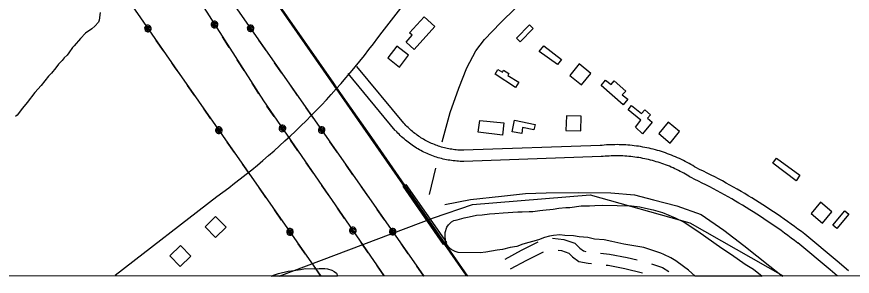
# Model space of a CAD drawing. Extents: x 3263578 to 3301413, y 764927 to 798602.
# Drawn here: x 3270978 to 3273229, y 775829 to 776528 of the extents above; entities that cross this region are included whole.
import ezdxf

# ---------------------------------------------------------------- set-up
doc = ezdxf.new("R2010")
doc.units = 0
for name, color, linetype in [('V-BLDG-OTLN', 7, 'Continuous'), ('V-BRDG-OTLN', 7, 'Continuous'), ('V-GRID-FRAM', 7, 'Continuous'), ('V-RAIL-TRAK', 7, 'Continuous'), ('V-ROAD-CNTR', 7, 'Continuous'), ('V-SITE-VEGE', 7, 'Continuous'), ('V-TOPO-SHOR', 7, 'Continuous'), ('V-UTIL-LINE', 7, 'Continuous')]:
    doc.layers.add(name, color=color, linetype=linetype)

msp = doc.modelspace()

# ---------------------------------------------------------------- linework, layer by layer
at = {"layer": 'V-BLDG-OTLN'}
for points in [[(3272048.9, 776440.5), (3272027.2, 776460), (3272043.7, 776478.3), (3272036.6, 776484.6), (3272075.7, 776528), (3272104.4, 776502.2)], [(3272323.9, 776471), (3272359.5, 776506.2), (3272369.4, 776496.2), (3272333.8, 776461.1)], [(3272397.5, 776450.1), (3272445.4, 776412.9), (3272434.8, 776400), (3272385.7, 776434.9)], [(3272002.2, 776449), (3271977.7, 776417.4), (3272009.3, 776392.9), (3272033.8, 776424.5)], [(3272274.4, 776385.9), (3272286.3, 776378.7), (3272289.5, 776384.4), (3272303.8, 776375.5), (3272301.4, 776370.4), (3272330.3, 776352.1), (3272321.5, 776338.1), (3272267.2, 776373.6)], [(3272467.9, 776370.1), (3272499, 776344.8), (3272524.2, 776375.8), (3272493.2, 776401.1)], [(3272564.2, 776357.5), (3272579, 776345.8), (3272587.5, 776356), (3272618.7, 776328.2), (3272608.9, 776318.1), (3272624.2, 776306.2), (3272611.7, 776291), (3272552.3, 776343.5)], [(3272634.2, 776289.1), (3272660.6, 776268.1), (3272669.8, 776277.2), (3272685.6, 776264.5), (3272677.1, 776254.8), (3272689.8, 776244.2), (3272663.8, 776212.8), (3272644.7, 776230.9), (3272658.8, 776250), (3272625, 776277.6)], [(3272225.2, 776248.6), (3272290.1, 776242.7), (3272286.7, 776209.4), (3272221.5, 776217.6)], [(3272318.6, 776249.4), (3272374.2, 776238), (3272371.2, 776223.7), (3272340.9, 776229.7), (3272338.7, 776213.7), (3272312.9, 776218.8)], [(3272457.6, 776221.8), (3272497.6, 776220.7), (3272498.6, 776260.7), (3272458.6, 776261.8)], [(3272707.2, 776213.6), (3272738.2, 776188.3), (3272763.5, 776219.3), (3272732.5, 776244.6)], [(3273024.6, 776147.4), (3273086.9, 776101.9), (3273077.5, 776086.2), (3273014.8, 776133.8)], [(3273117.4, 775998.2), (3273148.1, 775972.5), (3273173.8, 776003.2), (3273143.1, 776028.9)], [(3273176.6, 775966.9), (3273208.4, 776005.5), (3273219.2, 775996.6), (3273187.4, 775958)], [(3271514, 775990.6), (3271485.5, 775962.6), (3271513.5, 775934.1), (3271542.1, 775962.1)], [(3271419.2, 775912.5), (3271390.7, 775884.4), (3271418.8, 775855.9), (3271447.3, 775883.9)]]:
    msp.add_lwpolyline(points, close=True, dxfattribs=at)
at = {"layer": 'V-BRDG-OTLN'}
msp.add_lwpolyline([(3272135.4, 775920.8), (3272131.4, 775917.8), (3272127.3, 775914.7), (3272018.7, 776072.1), (3272022.5, 776074.5), (3272026, 776076.5)], close=True, dxfattribs=at)
at = {"layer": 'V-GRID-FRAM'}
msp.add_lwpolyline([(3267734.9, 794015.5), (3299171.2, 794017.8), (3299180.4, 775831.7), (3267728.3, 775829.4), (3267734.9, 794015.5)], dxfattribs=at)
at = {"layer": 'V-RAIL-TRAK'}
msp.add_lwpolyline([(3271627.7, 776642), (3271831.9, 776349), (3271839.6, 776337), (3271933.4, 776203.4), (3272022.5, 776074.5), (3272131.4, 775917.8), (3272192.8, 775829.8)], dxfattribs=at)
at = {"layer": 'V-ROAD-CNTR'}
for points in [[(3272188.4, 775832.5), (3271868.1, 776292.7), (3271339.6, 777053.2), (3271160.7, 777323.7), (3270905.4, 777727.5), (3270283.4, 778748.1), (3269657.5, 779774.1), (3268620.7, 781469), (3267728.6, 782934.3)], [(3271962.4, 776487), (3272088, 776649.6), (3272185.9, 776780.8), (3272298.2, 776942.2)], [(3272021.1, 776241.4), (3271894.5, 776394.6)], [(3271998, 776222.3), (3271871.4, 776375.4)], [(3272182.2, 776168.6), (3272178, 776168.7), (3272173.9, 776168.8), (3272169.9, 776169), (3272165.9, 776169.3), (3272161.8, 776169.7), (3272157.8, 776170.2), (3272153.8, 776170.7), (3272149.8, 776171.3), (3272145.8, 776172), (3272141.8, 776172.7), (3272137.9, 776173.5), (3272133.9, 776174.4), (3272130, 776175.4), (3272126.1, 776176.4), (3272122.2, 776177.5), (3272118.3, 776178.7), (3272114.5, 776180), (3272110.6, 776181.3), (3272106.8, 776182.7), (3272103.1, 776184.2), (3272099.3, 776185.7), (3272095.6, 776187.3), (3272091.9, 776189), (3272088.3, 776190.7), (3272084.7, 776192.5), (3272081.1, 776194.4), (3272077.5, 776196.3), (3272074, 776198.3), (3272070.5, 776200.4), (3272067.1, 776202.5), (3272063.7, 776204.7), (3272060.3, 776207), (3272057, 776209.3), (3272053.7, 776211.7), (3272050.5, 776214.1), (3272047.3, 776216.6), (3272044.2, 776219.2), (3272041.1, 776221.8), (3272038.1, 776224.5), (3272035.1, 776227.2), (3272032.2, 776230), (3272029.3, 776232.9), (3272026.4, 776235.7), (3272023.7, 776238.7), (3272020.9, 776241.7), (3272020.8, 776241.9)], [(3272181.6, 776138.6), (3272177.1, 776138.7), (3272172.5, 776138.9), (3272167.9, 776139.1), (3272163.4, 776139.5), (3272158.8, 776139.9), (3272154.2, 776140.4), (3272149.6, 776141), (3272145.1, 776141.7), (3272140.5, 776142.4), (3272136, 776143.3), (3272131.5, 776144.2), (3272127, 776145.2), (3272122.6, 776146.3), (3272118.1, 776147.5), (3272113.7, 776148.8), (3272109.3, 776150.1), (3272104.9, 776151.5), (3272100.6, 776153), (3272096.2, 776154.6), (3272092, 776156.3), (3272087.7, 776158), (3272083.5, 776159.9), (3272079.3, 776161.8), (3272075.1, 776163.7), (3272071, 776165.8), (3272066.9, 776167.9), (3272062.9, 776170.1), (3272058.9, 776172.4), (3272054.9, 776174.8), (3272051, 776177.2), (3272047.2, 776179.7), (3272043.3, 776182.3), (3272039.6, 776184.9), (3272035.9, 776187.6), (3272032.2, 776190.4), (3272028.6, 776193.2), (3272025, 776196.1), (3272021.5, 776199.1), (3272018, 776202.2), (3272014.7, 776205.3), (3272011.3, 776208.4), (3272008, 776211.7), (3272004.8, 776215), (3272001.7, 776218.3), (3271998.6, 776221.7), (3271998.4, 776221.9)], [(3272550.9, 776181.6), (3272181.3, 776168.6)], [(3272808.9, 776121.3), (3272804.1, 776124.3), (3272799.2, 776127.3), (3272794.2, 776130.2), (3272789.1, 776133.1), (3272784, 776135.8), (3272778.9, 776138.5), (3272773.8, 776141.2), (3272768.6, 776143.7), (3272763.3, 776146.2), (3272758.1, 776148.6), (3272752.8, 776150.9), (3272747.4, 776153.2), (3272742.1, 776155.4), (3272736.7, 776157.5), (3272731.3, 776159.5), (3272725.8, 776161.4), (3272720.3, 776163.3), (3272714.8, 776165.1), (3272709.3, 776166.8), (3272703.7, 776168.4), (3272698.2, 776170), (3272692.6, 776171.4), (3272686.9, 776172.8), (3272681.3, 776174.1), (3272675.6, 776175.3), (3272670, 776176.5), (3272664.3, 776177.5), (3272658.6, 776178.5), (3272652.9, 776179.4), (3272647.1, 776180.2), (3272641.4, 776181), (3272635.6, 776181.6), (3272629.9, 776182.2), (3272624.1, 776182.7), (3272618.3, 776183.1), (3272612.5, 776183.4), (3272606.8, 776183.6), (3272601, 776183.8), (3272595.2, 776183.9), (3272589.4, 776183.8), (3272583.6, 776183.7), (3272577.8, 776183.6), (3272572, 776183.3), (3272566.3, 776183), (3272560.5, 776182.5), (3272554.7, 776182), (3272550, 776181.5)], [(3272552, 776151.6), (3272182.4, 776138.6)], [(3272793, 776095.8), (3272788.4, 776098.7), (3272783.8, 776101.5), (3272779.2, 776104.2), (3272774.5, 776106.8), (3272769.8, 776109.4), (3272765.1, 776111.9), (3272760.3, 776114.3), (3272755.5, 776116.7), (3272750.7, 776119), (3272745.8, 776121.2), (3272740.9, 776123.4), (3272736, 776125.5), (3272731, 776127.5), (3272726, 776129.4), (3272721, 776131.3), (3272715.9, 776133.1), (3272710.9, 776134.8), (3272705.8, 776136.5), (3272700.6, 776138), (3272695.5, 776139.6), (3272690.3, 776141), (3272685.2, 776142.3), (3272680, 776143.6), (3272674.7, 776144.8), (3272669.5, 776146), (3272664.3, 776147), (3272659, 776148), (3272653.7, 776148.9), (3272648.4, 776149.7), (3272643.1, 776150.5), (3272637.8, 776151.2), (3272632.5, 776151.8), (3272627.1, 776152.3), (3272621.8, 776152.8), (3272616.5, 776153.1), (3272611.1, 776153.4), (3272605.8, 776153.6), (3272600.4, 776153.8), (3272595, 776153.9), (3272589.7, 776153.8), (3272584.3, 776153.8), (3272579, 776153.6), (3272573.6, 776153.3), (3272568.3, 776153), (3272562.9, 776152.6), (3272557.6, 776152.2), (3272553, 776151.7)], [(3273100.5, 775942.7), (3273091.4, 775949.7), (3273082.2, 775956.6), (3273072.9, 775963.4), (3273063.7, 775970.2), (3273054.3, 775976.9), (3273044.9, 775983.5), (3273035.5, 775990.1), (3273026, 775996.6), (3273016.5, 776003), (3273006.9, 776009.4), (3272997.3, 776015.7), (3272987.7, 776022), (3272978, 776028.1), (3272968.2, 776034.2), (3272958.5, 776040.3), (3272948.6, 776046.2), (3272938.8, 776052.1), (3272928.9, 776058), (3272918.9, 776063.7), (3272908.9, 776069.4), (3272898.9, 776075), (3272888.8, 776080.6), (3272878.7, 776086), (3272868.6, 776091.4), (3272858.4, 776096.8), (3272848.2, 776102), (3272837.9, 776107.2), (3272827.6, 776112.3), (3272817.3, 776117.4), (3272807.5, 776122.1)], [(3273082.3, 775918.9), (3273073.3, 775925.7), (3273064.3, 775932.5), (3273055.2, 775939.2), (3273046.1, 775945.9), (3273036.9, 775952.5), (3273027.7, 775959), (3273018.4, 775965.4), (3273009.1, 775971.8), (3272999.8, 775978.1), (3272990.4, 775984.4), (3272981, 775990.6), (3272971.5, 775996.7), (3272962, 776002.8), (3272952.4, 776008.8), (3272942.8, 776014.7), (3272933.2, 776020.5), (3272923.5, 776026.3), (3272913.7, 776032), (3272904, 776037.7), (3272894.2, 776043.3), (3272884.3, 776048.8), (3272874.4, 776054.2), (3272864.5, 776059.6), (3272854.6, 776064.9), (3272844.6, 776070.1), (3272834.5, 776075.3), (3272824.5, 776080.4), (3272814.4, 776085.4), (3272804.2, 776090.4), (3272794.5, 776095)], [(3271243.1, 775832.4), (3271517.4, 776044.6)], [(3272421.1, 775931.7), (3272451.9, 775928.6), (3272481.6, 775918.2), (3272494.8, 775904.9), (3272504.8, 775897.6), (3272511.1, 775896.3)], [(3273218.7, 775844), (3273188.1, 775870.1), (3273101, 775942.4)], [(3272294, 775875.5), (3272337.9, 775899.6), (3272382.6, 775921.8)], [(3273187.7, 775831), (3273168.8, 775847.2), (3273081.8, 775919.3)], [(3272308.5, 775849.2), (3272351.8, 775873), (3272393.8, 775893.8), (3272397.3, 775894.9)], [(3272436.2, 775900), (3272445.4, 775899.1), (3272465.1, 775892.1), (3272475.2, 775882), (3272492.4, 775869.6), (3272517.3, 775864.4), (3272526.2, 775863.5)], [(3272550.7, 775891.3), (3272575.1, 775889), (3272622.4, 775879.8), (3272649, 775873.5)], [(3272566, 775859.7), (3272570.8, 775859.3), (3272616.1, 775850.5), (3272663.8, 775839.1)], [(3272687.6, 775863.1), (3272717.5, 775853.3), (3272734.8, 775842.5)]]:
    msp.add_lwpolyline(points, dxfattribs=at)
msp.add_arc((3270359.1, 777654.6), 1983.4, 305.733, 323.9359, dxfattribs=at)
at = {"layer": 'V-SITE-VEGE'}
for p, q in [((3271202.7, 776540.1), (3271200.1, 776519.1)), ((3271200.1, 776519.1), (3271198.9, 776513.5)), ((3271180.9, 776496), (3271164, 776484.1)), ((3271188.8, 776502.6), (3271180.9, 776496)), ((3271198.9, 776513.5), (3271188.8, 776502.6)), ((3271164, 776484.1), (3271150.5, 776469.9)), ((3271133.5, 776450.1), (3271129, 776445.8)), ((3271150.5, 776469.9), (3271133.5, 776450.1)), ((3271118.7, 776431.5), (3271114.2, 776424.9)), ((3271129, 776445.8), (3271118.7, 776431.5)), ((3271100.6, 776410.7), (3271090.5, 776400.8)), ((3271106.3, 776417.2), (3271100.6, 776410.7)), ((3271114.2, 776424.9), (3271106.3, 776417.2)), ((3271083.6, 776390.9), (3271072.3, 776376.7)), ((3271090.5, 776400.8), (3271083.6, 776390.9)), ((3271064.4, 776367.9), (3271044, 776342.7)), ((3271072.3, 776376.7), (3271064.4, 776367.9)), ((3271044, 776342.7), (3271027, 776324.1)), ((3271027, 776324.1), (3271006.6, 776297.7)), ((3271006.6, 776297.7), (3270994.1, 776282.4)), ((3270994.1, 776282.4), (3270979.4, 776263.7)), ((3270979.4, 776263.7), (3270974.8, 776259.3)), ((3272266.3, 775998.6), (3272288.5, 776000.5)), ((3272288.5, 776000.5), (3272327.5, 776003.2)), ((3272327.5, 776003.2), (3272339.7, 776003)), ((3272339.7, 776003), (3272358.6, 776003.8)), ((3272358.6, 776003.8), (3272368.6, 776003.6)), ((3272368.6, 776003.6), (3272387.5, 776006.6)), ((3272387.5, 776006.6), (3272395.3, 776007.6)), ((3272395.3, 776007.6), (3272423.1, 776010.5)), ((3272423.1, 776010.5), (3272438.7, 776012.5)), ((3272438.7, 776012.5), (3272457.6, 776014.4)), ((3272457.6, 776014.4), (3272467.6, 776014.3)), ((3272467.6, 776014.3), (3272498.8, 776019.3)), ((3272498.8, 776019.3), (3272521, 776018.9)), ((3272521, 776018.9), (3272535.5, 776019.8)), ((3272535.5, 776019.8), (3272556.6, 776020.6)), ((3272556.6, 776020.6), (3272634.4, 776019.4)), ((3272634.4, 776019.4), (3272656.6, 776016.8)), ((3272656.6, 776016.8), (3272672.1, 776013.2)), ((3272672.1, 776013.2), (3272692, 776008.4)), ((3272692, 776008.4), (3272717.4, 776001.4)), ((3272717.4, 776001.4), (3272751.6, 775986.4)), ((3272149.2, 775976), (3272155.9, 775979.3)), ((3272155.9, 775979.3), (3272164.9, 775981.3)), ((3272164.9, 775981.3), (3272183.8, 775986.6)), ((3272183.8, 775986.6), (3272197.2, 775989.7)), ((3272197.2, 775989.7), (3272216.2, 775993.8)), ((3272216.2, 775993.8), (3272231.8, 775994.7)), ((3272231.8, 775994.7), (3272251.8, 775997.7)), ((3272251.8, 775997.7), (3272266.3, 775998.6)), ((3272751.6, 775986.4), (3272775.9, 775974.9)), ((3272132.1, 775947.4), (3272136.8, 775961.8)), ((3272136.8, 775961.8), (3272141.3, 775968.4)), ((3272141.3, 775968.4), (3272149.2, 775976)), ((3272775.9, 775974.9), (3272812.2, 775950.9)), ((3272132, 775939.6), (3272132.1, 775947.4)), ((3272132.8, 775924.1), (3272132, 775939.6)), ((3272399.7, 775934.2), (3272384, 775927.8)), ((3272413.1, 775937.3), (3272399.7, 775934.2)), ((3272424.2, 775939.4), (3272413.1, 775937.3)), ((3272440.9, 775941.3), (3272424.2, 775939.4)), ((3272454.2, 775938.9), (3272440.9, 775941.3)), ((3272477.5, 775938.5), (3272454.2, 775938.9)), ((3272493, 775936.1), (3272477.5, 775938.5)), ((3272516.3, 775933.5), (3272493, 775936.1)), ((3272534.1, 775929.8), (3272516.3, 775933.5)), ((3272812.2, 775950.9), (3272877, 775905.5)), ((3272137.1, 775915.1), (3272132.8, 775924.1)), ((3272143.6, 775905), (3272137.1, 775915.1)), ((3272324.8, 775909.9), (3272307, 775906.8)), ((3272341.6, 775916.3), (3272324.8, 775909.9)), ((3272384, 775927.8), (3272341.6, 775916.3)), ((3272560.7, 775927.2), (3272534.1, 775929.8)), ((3272580.6, 775923.5), (3272560.7, 775927.2)), ((3272613.8, 775916.3), (3272580.6, 775923.5)), ((3272667, 775906.6), (3272613.8, 775916.3)), ((3272148, 775901.6), (3272143.6, 775905)), ((3272159.1, 775895.9), (3272148, 775901.6)), ((3272166.8, 775893.5), (3272159.1, 775895.9)), ((3272226.8, 775892.6), (3272166.8, 775893.5)), ((3272241.3, 775894.5), (3272226.8, 775892.6)), ((3272272.5, 775899.6), (3272241.3, 775894.5)), ((3272286.9, 775901.6), (3272272.5, 775899.6)), ((3272307, 775906.8), (3272286.9, 775901.6)), ((3272685.8, 775900.7), (3272667, 775906.6)), ((3272713.4, 775891.4), (3272685.8, 775900.7)), ((3272721.2, 775888), (3272713.4, 775891.4)), ((3272739.9, 775878.8), (3272721.2, 775888)), ((3272877, 775905.5), (3272903.4, 775888.4)), ((3272903.4, 775888.4), (3272939.7, 775862.2)), ((3272753.1, 775870.8), (3272739.9, 775878.8)), ((3272774, 775856), (3272753.1, 775870.8)), ((3271683.6, 775836.8), (3271709.3, 775843.1)), ((3271709.3, 775843.1), (3271718.2, 775844.1)), ((3271718.2, 775844.1), (3271742.7, 775848.1)), ((3271742.7, 775848.1), (3271756.1, 775850.1)), ((3271756.1, 775850.1), (3271780.5, 775849.7)), ((3271780.5, 775849.7), (3271792.8, 775850.6)), ((3271792.8, 775850.6), (3271808.3, 775850.4)), ((3271808.3, 775850.4), (3271815, 775849.2)), ((3271815, 775849.2), (3271827.1, 775845.6)), ((3271827.1, 775845.6), (3271833.7, 775842.2)), ((3271833.7, 775842.2), (3271839.2, 775837.7)), ((3272787.2, 775845.8), (3272774, 775856)), ((3272805.2, 775829.8), (3272787.2, 775845.8)), ((3272939.7, 775862.2), (3272962.8, 775848.5)), ((3272962.8, 775848.5), (3272985.8, 775829.8)), ((3271663.4, 775829.7), (3271670.2, 775832.6)), ((3271842.6, 775829.7), (3271663.4, 775829.7)), ((3271670.2, 775832.6), (3271683.6, 775836.8)), ((3271839.2, 775837.7), (3271842.4, 775830.9)), ((3271842.4, 775830.9), (3271842.6, 775829.7)), ((3272985.8, 775829.8), (3272805.2, 775829.8))]:
    msp.add_line(p, q, dxfattribs=at)
at = {"layer": 'V-TOPO-SHOR'}
msp.add_line((3272106.6, 776120.5), (3272089.5, 776049.7), dxfattribs=at)
for points in [[(3272238.4, 776467), (3272281.1, 776512.2), (3272322.5, 776552), (3272369.6, 776594.5), (3272432.5, 776652.1)], [(3272124.4, 776191.7), (3272145.9, 776270.8), (3272169.4, 776335.9), (3272191, 776390.5), (3272214.6, 776436.9), (3272238.4, 776467)], [(3271685.3, 775829.7), (3272100.4, 775986.9), (3272206, 776023), (3272522.7, 776048.6), (3272791.5, 775973.6), (3273041, 775831.3), (3273042.5, 775829.8)], [(3272131.1, 776022.5), (3272200.7, 776036.1), (3272283.5, 776045.1), (3272348.9, 776051.9), (3272404.3, 776054.3), (3272490.1, 776054.7), (3272578.1, 776054.1), (3272641.8, 776048.6), (3272693.5, 776035.2), (3272756.2, 776019.3), (3272821.3, 775995.8), (3272882.4, 775953.4), (3272936.1, 775912.6), (3273006.7, 775856.7), (3273040.8, 775829.8)]]:
    msp.add_lwpolyline(points, dxfattribs=at)
at = {"layer": 'V-UTIL-LINE'}
for points in [[(3268409.4, 784958.9), (3268573.9, 783710.2), (3268827.4, 781865), (3268971.7, 780694.4), (3269579.3, 779719.4), (3271430.8, 776750.8), (3272074.8, 775829.8)], [(3268230.1, 784805.8), (3268307.9, 784237.2), (3268452.8, 783310.2), (3268587.3, 782316.5), (3268362.2, 781702.1), (3268263.1, 781437.2), (3268500, 781041.3), (3269699.7, 779084.3), (3270893.5, 777127.6), (3271403.4, 776393.4), (3271797.6, 775829.7)], [(3268411.5, 784147.1), (3268571.4, 782890.1), (3268740.1, 781681.1), (3268871.8, 780708.4), (3269952.3, 778945), (3271642.6, 776301.9), (3271967.2, 775831.8)], [(3271331.8, 776496.6), (3271330.7, 776493.9), (3271333, 776494.5), (3271333.9, 776497.1), (3271332, 776499.3), (3271329.1, 776497.5), (3271328.1, 776492.9), (3271331.8, 776490.7), (3271336.4, 776492.3), (3271337.4, 776496.8), (3271335.8, 776500.9), (3271331.1, 776502.2), (3271326.4, 776499.4), (3271324.4, 776491.5), (3271326.9, 776489), (3271330.2, 776487.7), (3271333.7, 776487.8), (3271336.9, 776489.2), (3271339.3, 776491.7), (3271340.6, 776495), (3271340.5, 776498.5), (3271339.1, 776501.7), (3271336.6, 776504.2), (3271333.4, 776505.4), (3271329.8, 776505.4), (3271326.6, 776504), (3271324.2, 776501.5), (3271322.9, 776498.2), (3271323, 776494.7), (3271324.4, 776491.5)], [(3271511.3, 776507.3), (3271510.2, 776504.6), (3271512.5, 776505.1), (3271513.5, 776507.7), (3271511.6, 776510), (3271508.7, 776508.3), (3271507.6, 776503.7), (3271511.1, 776501.4), (3271515.8, 776502.8), (3271517, 776507.3), (3271515.5, 776511.5), (3271510.9, 776512.9), (3271506.1, 776510.2), (3271503.7, 776502.4), (3271506.1, 776499.9), (3271509.4, 776498.5), (3271512.9, 776498.4), (3271516.1, 776499.7), (3271518.7, 776502.1), (3271520.1, 776505.4), (3271520.2, 776508.9), (3271518.9, 776512.1), (3271516.4, 776514.7), (3271513.2, 776516.1), (3271509.7, 776516.1), (3271506.4, 776514.9), (3271503.9, 776512.4), (3271502.5, 776509.2), (3271502.4, 776505.7), (3271503.7, 776502.4)], [(3271608.2, 776497.1), (3271607.2, 776494.4), (3271609.5, 776495), (3271610.4, 776497.6), (3271608.5, 776499.7), (3271605.6, 776497.9), (3271604.6, 776493.3), (3271608.3, 776491.2), (3271612.9, 776492.8), (3271613.9, 776497.3), (3271612.2, 776501.4), (3271607.6, 776502.7), (3271602.9, 776499.8), (3271600.9, 776491.9), (3271603.4, 776489.5), (3271606.7, 776488.2), (3271610.2, 776488.3), (3271613.4, 776489.7), (3271615.8, 776492.2), (3271617.1, 776495.5), (3271617, 776499), (3271615.6, 776502.2), (3271613.1, 776504.6), (3271609.8, 776505.9), (3271606.3, 776505.8), (3271603.1, 776504.4), (3271600.7, 776501.9), (3271599.4, 776498.6), (3271599.5, 776495.1), (3271600.9, 776491.9)], [(3271550.6, 776445.8), (3271532.3, 776474.4)], [(3271373.4, 776436.6), (3271354, 776464.6)], [(3271650.1, 776437.2), (3271630.6, 776465.1)], [(3271590.5, 776383.4), (3271572.2, 776412.1)], [(3271692.5, 776376.6), (3271673, 776404.5)], [(3271415.7, 776375.9), (3271403.4, 776393.4), (3271396.2, 776403.8)], [(3271458.1, 776315.3), (3271438.6, 776343.1)], [(3271630.4, 776321.1), (3271612.1, 776349.7)], [(3271734.9, 776315.9), (3271715.4, 776343.8)], [(3271500.5, 776254.6), (3271481, 776282.5)], [(3271671.7, 776259.8), (3271652.4, 776287.7)], [(3271777.3, 776255.3), (3271757.8, 776283.2)], [(3271522.8, 776222.7), (3271521.8, 776220), (3271524.1, 776220.5), (3271525, 776223.1), (3271523, 776225.3), (3271520.2, 776223.5), (3271519.2, 776218.9), (3271522.9, 776216.8), (3271527.5, 776218.4), (3271528.5, 776222.9), (3271526.8, 776227), (3271522.2, 776228.3), (3271517.5, 776225.4), (3271515.5, 776217.5), (3271518, 776215.1), (3271521.3, 776213.8), (3271524.8, 776213.9), (3271528, 776215.3), (3271530.4, 776217.8), (3271531.7, 776221.1), (3271531.6, 776224.6), (3271530.2, 776227.8), (3271527.7, 776230.2), (3271524.4, 776231.5), (3271520.9, 776231.4), (3271517.7, 776230), (3271515.2, 776227.5), (3271514, 776224.2), (3271514, 776220.7), (3271515.5, 776217.5)], [(3271693.9, 776227.7), (3271692.9, 776225), (3271695.1, 776225.6), (3271696, 776228.1), (3271694.1, 776230.4), (3271691.2, 776228.6), (3271690.3, 776224), (3271693.9, 776221.8), (3271698.5, 776223.4), (3271699.6, 776227.8), (3271697.9, 776232), (3271693.3, 776233.3), (3271688.6, 776230.4), (3271686.5, 776222.6), (3271689, 776220.1), (3271692.3, 776218.8), (3271695.8, 776218.9), (3271699, 776220.3), (3271701.5, 776222.8), (3271702.8, 776226.1), (3271702.7, 776229.6), (3271701.3, 776232.8), (3271698.8, 776235.2), (3271695.5, 776236.5), (3271692, 776236.5), (3271688.8, 776235.1), (3271686.3, 776232.6), (3271685, 776229.3), (3271685.1, 776225.8), (3271686.5, 776222.6)], [(3271799.6, 776223.3), (3271798.6, 776220.6), (3271800.9, 776221.2), (3271801.8, 776223.8), (3271799.8, 776226), (3271797, 776224.2), (3271796, 776219.6), (3271799.7, 776217.5), (3271804.3, 776219.1), (3271805.3, 776223.5), (3271803.6, 776227.7), (3271799, 776229), (3271794.3, 776226.1), (3271792.3, 776218.2), (3271794.8, 776215.8), (3271798.1, 776214.5), (3271801.6, 776214.6), (3271804.8, 776216), (3271807.2, 776218.5), (3271808.5, 776221.8), (3271808.4, 776225.3), (3271807, 776228.5), (3271804.5, 776230.9), (3271801.2, 776232.2), (3271797.7, 776232.1), (3271794.5, 776230.7), (3271792.1, 776228.2), (3271790.8, 776224.9), (3271790.9, 776221.4), (3271792.3, 776218.2)], [(3271564.7, 776162.8), (3271545.2, 776190.7)], [(3271735.4, 776167.6), (3271716.1, 776195.6)], [(3271841.5, 776163.5), (3271822, 776191.4)], [(3271777.4, 776106.7), (3271758.1, 776134.7)], [(3271607.1, 776102.2), (3271587.6, 776130.1)], [(3271883.9, 776102.9), (3271864.4, 776130.7)], [(3271649.5, 776041.6), (3271630, 776069.4)], [(3271819.5, 776045.8), (3271800.1, 776073.8)], [(3271926.3, 776042.2), (3271906.8, 776070.1)], [(3271691.9, 775980.9), (3271672.4, 776008.8)], [(3271861.5, 775984.9), (3271842.2, 776012.9)], [(3271968.7, 775981.6), (3271949.2, 776009.4)], [(3271714.3, 775949), (3271713.3, 775946.3), (3271715.5, 775946.8), (3271716.4, 775949.4), (3271714.5, 775951.6), (3271711.6, 775949.8), (3271710.7, 775945.2), (3271714.3, 775943.1), (3271718.9, 775944.7), (3271719.9, 775949.2), (3271718.2, 775953.3), (3271713.6, 775954.6), (3271708.9, 775951.7), (3271706.9, 775943.8), (3271709.4, 775941.4), (3271712.7, 775940.1), (3271716.2, 775940.2), (3271719.4, 775941.6), (3271721.8, 775944.1), (3271723.1, 775947.4), (3271723, 775950.9), (3271721.6, 775954.1), (3271719.1, 775956.5), (3271715.8, 775957.8), (3271712.3, 775957.7), (3271709.1, 775956.3), (3271706.7, 775953.8), (3271705.4, 775950.5), (3271705.5, 775947), (3271706.9, 775943.8)], [(3271883.7, 775952.8), (3271882.6, 775950.1), (3271884.9, 775950.7), (3271885.8, 775953.3), (3271883.9, 775955.5), (3271881, 775953.7), (3271880, 775949.1), (3271883.7, 775946.9), (3271888.3, 775948.5), (3271889.4, 775953), (3271887.7, 775957.1), (3271883, 775958.4), (3271878.3, 775955.6), (3271876.3, 775947.7), (3271878.8, 775945.3), (3271882, 775944), (3271885.6, 775944), (3271888.8, 775945.4), (3271891.2, 775947.9), (3271892.5, 775951.2), (3271892.5, 775954.7), (3271891.1, 775957.9), (3271888.5, 775960.4), (3271885.3, 775961.7), (3271881.8, 775961.6), (3271878.5, 775960.2), (3271876.1, 775957.7), (3271874.8, 775954.4), (3271874.9, 775950.9), (3271876.3, 775947.7)], [(3271991, 775949.6), (3271990, 775946.9), (3271992.3, 775947.5), (3271993.2, 775950.1), (3271991.2, 775952.3), (3271988.4, 775950.5), (3271987.4, 775945.9), (3271991.1, 775943.7), (3271995.7, 775945.4), (3271996.7, 775949.8), (3271995, 775954), (3271990.4, 775955.2), (3271985.7, 775952.4), (3271983.7, 775944.5), (3271986.2, 775942), (3271989.5, 775940.8), (3271993, 775940.8), (3271996.2, 775942.2), (3271998.6, 775944.8), (3271999.9, 775948.1), (3271999.8, 775951.6), (3271998.4, 775954.8), (3271995.9, 775957.2), (3271992.6, 775958.5), (3271989.1, 775958.4), (3271985.9, 775957), (3271983.4, 775954.5), (3271982.2, 775951.2), (3271982.2, 775947.7), (3271983.7, 775944.5)], [(3271756.1, 775889.1), (3271736.6, 775917)], [(3271925.1, 775892.7), (3271905.8, 775920.7)], [(3272032.9, 775889.8), (3272013.4, 775917.7)], [(3271797.6, 775829.7), (3271779, 775856.3)], [(3271967.2, 775831.8), (3271947.9, 775859.8)], [(3272074.8, 775829.8), (3272055.8, 775857)]]:
    msp.add_lwpolyline(points, dxfattribs=at)

doc.saveas('drawing.dxf')
